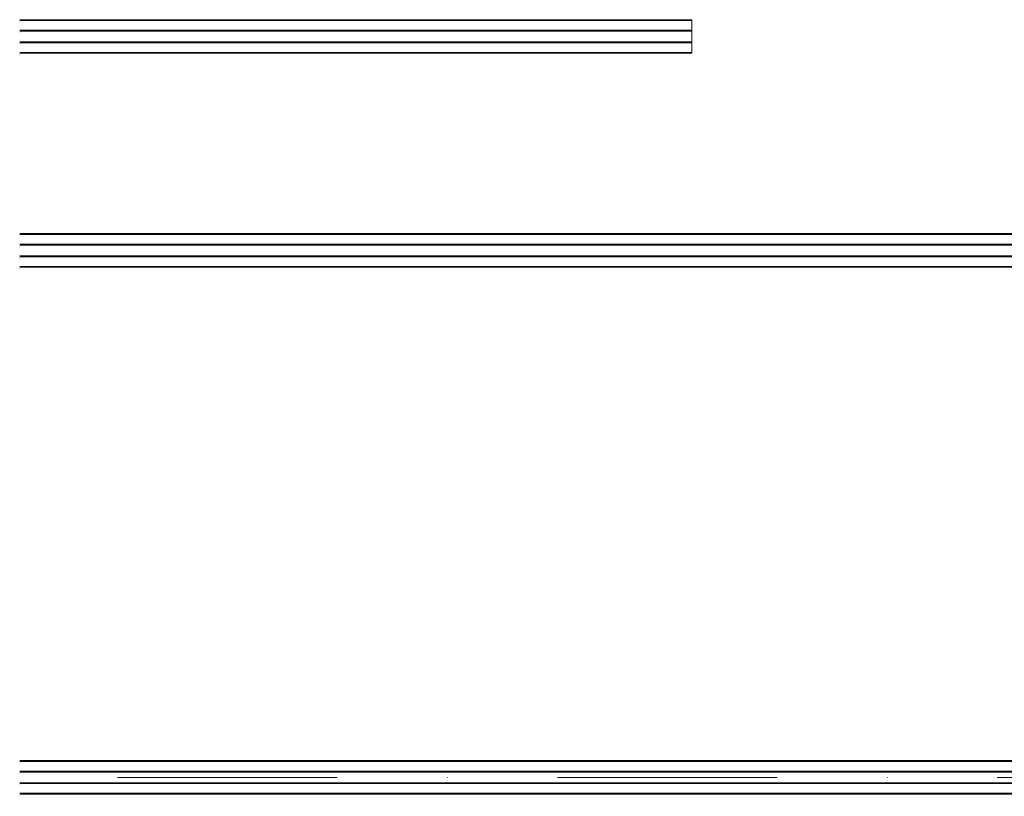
# Model space of a CAD drawing. Header units: millimetres. Extents: x 53746 to 116821, y -810352 to -765802.
# Tile 340 of 347: x 103791 to 108918, y -786292 to -782248. Entities that reach past the tile are written whole.
import ezdxf

# ---------------------------------------------------------------- set-up
doc = ezdxf.new("R2010")
doc.units = ezdxf.units.MM
doc.header["$MEASUREMENT"] = 0
doc.linetypes.add('DGN Style 4', pattern=[2290.351719, 1144.460571, -572.230286, 1.430576, -572.230286])
doc.linetypes.add('DGN Style 6', pattern=[2720.955009, 1.430576, -572.230286, 1001.403, -572.230286, 1.430576, -572.230286])
doc.layers.add('Main Cradle Rails', color=7, linetype='Continuous', lineweight=0)

# ---------------------------------------------------------------- blocks, each defined once
blk = doc.blocks.new('*U57')
at = {"color": 7, "linetype": 'Continuous', "lineweight": 0}
blk.add_line((22008.4, 5828.9), (22008.4, 5653.9), dxfattribs=at)
at = {"color": 1, "linetype": 'DGN Style 4', "lineweight": 0}
blk.add_line((-26789.6, 1882.9), (27651, 1882.9), dxfattribs=at)
at = {"layer": 'Main Cradle Rails', "color": 7, "linetype": 'Continuous', "lineweight": 0}
for p, q in [((18508.3, 5828.9), (22008.4, 5828.9)), ((18508.3, 5824.3), (22008.4, 5824.3)), ((18508.3, 5773.9), (22008.4, 5773.9)), ((18508.3, 5768.9), (22008.4, 5768.9)), ((18508.3, 5713.9), (22008.4, 5713.9)), ((18508.3, 5708.9), (22008.4, 5708.9)), ((18508.3, 5658.5), (22008.4, 5658.5)), ((18508.3, 5653.9), (22008.4, 5653.9)), ((18508.3, 4714.6), (27520.7, 4714.6)), ((18508.3, 4710), (27520.7, 4710)), ((18508.3, 4659.6), (27520.7, 4659.6)), ((18508.3, 4654.6), (27520.7, 4654.6)), ((18508.3, 4599.6), (27520.7, 4599.6)), ((18508.3, 4594.6), (27520.7, 4594.6)), ((18508.3, 4544.2), (27520.7, 4544.2)), ((18508.3, 4539.6), (27520.7, 4539.6)), ((18508.3, 1970.4), (27520.7, 1970.4)), ((18508.3, 1965.8), (27520.7, 1965.8)), ((18508.3, 1915.4), (27520.7, 1915.4)), ((18508.3, 1910.4), (27520.7, 1910.4)), ((18508.3, 1855.4), (27520.7, 1855.4)), ((18508.3, 1850.4), (27520.7, 1850.4)), ((18508.3, 1800), (27520.7, 1800)), ((18508.3, 1795.4), (27520.7, 1795.4))]:
    blk.add_line(p, q, dxfattribs=at)
at = {"layer": 'Main Cradle Rails', "color": 7, "linetype": 'DGN Style 6', "lineweight": 0}
for p, q in [((18508.3, 5818), (18776.6, 5818)), ((18508.3, 5813.4), (18776.6, 5813.4)), ((18508.3, 5763), (18776.6, 5763)), ((18508.3, 5758), (18776.6, 5758)), ((18508.3, 5703), (18776.6, 5703)), ((18508.3, 5698), (18776.6, 5698)), ((18508.3, 5647.6), (18776.6, 5647.6)), ((18508.3, 5643), (18776.6, 5643)), ((18508.3, 4703.7), (18776.6, 4703.7)), ((18508.3, 4699.1), (18776.6, 4699.1)), ((18508.3, 4648.7), (18776.6, 4648.7)), ((18508.3, 4643.7), (18776.6, 4643.7)), ((18508.3, 4588.7), (18776.6, 4588.7)), ((18508.3, 4583.7), (18776.6, 4583.7)), ((18508.3, 4533.4), (18776.6, 4533.4)), ((18508.3, 4528.7), (18776.6, 4528.7)), ((18508.3, 1959.5), (18776.6, 1959.5)), ((18508.3, 1954.9), (18776.6, 1954.9)), ((18508.3, 1904.5), (18776.6, 1904.5)), ((18508.3, 1899.5), (18776.6, 1899.5)), ((18508.3, 1844.5), (18776.6, 1844.5)), ((18508.3, 1839.5), (18776.6, 1839.5)), ((18508.3, 1789.1), (18776.6, 1789.1)), ((18508.3, 1784.5), (18776.6, 1784.5))]:
    blk.add_line(p, q, dxfattribs=at)

msp = doc.modelspace()

# ---------------------------------------------------------------- block references
at = {"layer": 'Main Cradle Rails', "color": 7, "linetype": 'Continuous', "lineweight": 0}
msp.add_blockref('*U57', (85283.05, -788076.95), dxfattribs=at)

doc.saveas('drawing.dxf')
